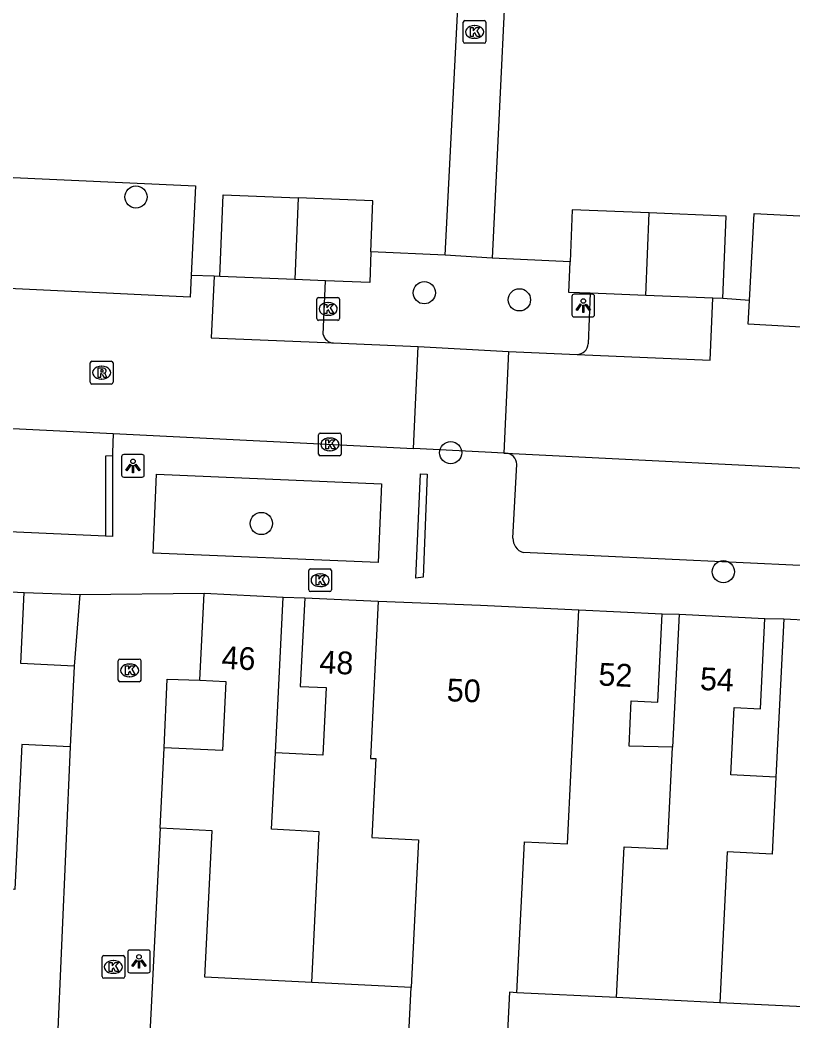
# Model space of a CAD drawing. Extents: x 162990 to 165007, y 383433 to 384336.
# Drawn here: x 164462.21 to 164496.24, y 383840 to 383884.06 of the extents above; entities that cross this region are included whole.
import ezdxf

# ---------------------------------------------------------------- set-up
doc = ezdxf.new("R2010")
doc.units = 0
for name, color, linetype in [('IMGEO_Boom', 7, 'Continuous'), ('IMGEO_Kolk', 7, 'Continuous'), ('IMGEO_Lichtpunt', 7, 'Continuous'), ('IMGEO_Muur', 7, 'Continuous'), ('IMGEO_Pand', 7, 'Continuous'), ('IMGEO_Pand_nummerreeks', 7, 'Continuous'), ('IMGEO_Parkeervlak_open', 7, 'Continuous'), ('IMGEO_Rijbaan_lokaal_open', 7, 'Continuous'), ('IMGEO_Rioolput', 7, 'Continuous'), ('IMGEO_Voetpad_open', 7, 'Continuous')]:
    doc.layers.add(name, color=color, linetype=linetype)

msp = doc.modelspace()

# ---------------------------------------------------------------- linework, layer by layer
at = {"layer": 'IMGEO_Boom'}
for centre in [(164467.316, 383876.269), (164480.011, 383872.054), (164484.201, 383871.741), (164481.176, 383865.015), (164472.839, 383861.898), (164493.178, 383859.776)]:
    msp.add_circle(centre, 0.489, dxfattribs=at)
at = {"layer": 'IMGEO_Kolk'}
for p, q in [((164481.726, 383883.109), (164481.726, 383883.961)), ((164481.801, 383884.035), (164482.653, 383884.035)), ((164482.214, 383883.815), (164482.239, 383883.815)), ((164482.727, 383883.961), (164482.727, 383883.109)), ((164482.653, 383883.035), (164481.801, 383883.035)), ((164482.237, 383883.255), (164482.212, 383883.255)), ((164475.28, 383870.915), (164475.28, 383871.767)), ((164475.355, 383871.841), (164476.207, 383871.841)), ((164475.768, 383871.621), (164475.793, 383871.621)), ((164476.281, 383871.767), (164476.281, 383870.915)), ((164475.791, 383871.061), (164475.766, 383871.061)), ((164476.207, 383870.841), (164475.355, 383870.841)), ((164475.355, 383864.954), (164475.355, 383865.806)), ((164475.43, 383865.88), (164476.282, 383865.88)), ((164476.356, 383865.806), (164476.356, 383864.954)), ((164475.843, 383865.66), (164475.868, 383865.66)), ((164476.282, 383864.88), (164475.43, 383864.88)), ((164475.866, 383865.1), (164475.841, 383865.1)), ((164474.925, 383858.977), (164474.925, 383859.829)), ((164475, 383859.903), (164475.852, 383859.903)), ((164475.413, 383859.683), (164475.438, 383859.683)), ((164475.926, 383859.829), (164475.926, 383858.977)), ((164475.852, 383858.903), (164475, 383858.903)), ((164475.436, 383859.123), (164475.411, 383859.123)), ((164466.539, 383855.006), (164466.539, 383855.858)), ((164466.614, 383855.932), (164467.466, 383855.932)), ((164467.027, 383855.712), (164467.052, 383855.712)), ((164467.54, 383855.858), (164467.54, 383855.006)), ((164467.466, 383854.932), (164466.614, 383854.932)), ((164467.05, 383855.152), (164467.025, 383855.152)), ((164465.899, 383842.882), (164466.751, 383842.882)), ((164465.824, 383841.956), (164465.824, 383842.808)), ((164466.312, 383842.662), (164466.337, 383842.662)), ((164466.825, 383842.808), (164466.825, 383841.956)), ((164466.335, 383842.102), (164466.31, 383842.102)), ((164466.751, 383841.882), (164465.899, 383841.882))]:
    msp.add_line(p, q, dxfattribs=at)
for points in [[(164481.726, 383883.109), (164481.726, 383883.961)], [(164481.801, 383884.035), (164482.653, 383884.035)], [(164482.727, 383883.961), (164482.727, 383883.109)], [(164482.047, 383883.735), (164482.17, 383883.735), (164482.17, 383883.584), (164482.3, 383883.735), (164482.464, 383883.735), (164482.318, 383883.584), (164482.471, 383883.335), (164482.319, 383883.335), (164482.234, 383883.499), (164482.17, 383883.432), (164482.17, 383883.335), (164482.047, 383883.335), (164482.047, 383883.735)], [(164482.653, 383883.035), (164481.801, 383883.035)], [(164475.28, 383870.915), (164475.28, 383871.767)], [(164475.355, 383871.841), (164476.207, 383871.841)], [(164475.601, 383871.541), (164475.724, 383871.541), (164475.724, 383871.39), (164475.854, 383871.541), (164476.018, 383871.541), (164475.872, 383871.39), (164476.025, 383871.141), (164475.873, 383871.141), (164475.788, 383871.305), (164475.724, 383871.238), (164475.724, 383871.141), (164475.601, 383871.141), (164475.601, 383871.541)], [(164476.281, 383871.767), (164476.281, 383870.915)], [(164476.207, 383870.841), (164475.355, 383870.841)], [(164475.355, 383864.954), (164475.355, 383865.806)], [(164475.43, 383865.88), (164476.282, 383865.88)], [(164476.356, 383865.806), (164476.356, 383864.954)], [(164475.676, 383865.58), (164475.799, 383865.58), (164475.799, 383865.429), (164475.929, 383865.58), (164476.093, 383865.58), (164475.947, 383865.429), (164476.1, 383865.18), (164475.948, 383865.18), (164475.863, 383865.344), (164475.799, 383865.277), (164475.799, 383865.18), (164475.676, 383865.18), (164475.676, 383865.58)], [(164476.282, 383864.88), (164475.43, 383864.88)], [(164474.925, 383858.977), (164474.925, 383859.829)], [(164475, 383859.903), (164475.852, 383859.903)], [(164475.246, 383859.603), (164475.369, 383859.603), (164475.369, 383859.452), (164475.499, 383859.603), (164475.663, 383859.603), (164475.517, 383859.452), (164475.67, 383859.203), (164475.518, 383859.203), (164475.433, 383859.367), (164475.369, 383859.3), (164475.369, 383859.203), (164475.246, 383859.203), (164475.246, 383859.603)], [(164475.926, 383859.829), (164475.926, 383858.977)], [(164475.852, 383858.903), (164475, 383858.903)], [(164466.539, 383855.006), (164466.539, 383855.858)], [(164466.614, 383855.932), (164467.466, 383855.932)], [(164466.86, 383855.632), (164466.983, 383855.632), (164466.983, 383855.481), (164467.113, 383855.632), (164467.277, 383855.632), (164467.131, 383855.481), (164467.284, 383855.232), (164467.132, 383855.232), (164467.047, 383855.396), (164466.983, 383855.329), (164466.983, 383855.232), (164466.86, 383855.232), (164466.86, 383855.632)], [(164467.54, 383855.858), (164467.54, 383855.006)], [(164467.466, 383854.932), (164466.614, 383854.932)], [(164465.899, 383842.882), (164466.751, 383842.882)], [(164465.824, 383841.956), (164465.824, 383842.808)], [(164466.145, 383842.582), (164466.268, 383842.582), (164466.268, 383842.431), (164466.398, 383842.582), (164466.562, 383842.582), (164466.416, 383842.431), (164466.569, 383842.182), (164466.417, 383842.182), (164466.332, 383842.346), (164466.268, 383842.279), (164466.268, 383842.182), (164466.145, 383842.182), (164466.145, 383842.582)], [(164466.825, 383842.808), (164466.825, 383841.956)], [(164466.751, 383841.882), (164465.899, 383841.882)]]:
    msp.add_lwpolyline(points, dxfattribs=at)
for centre, start, end in [((164481.803, 383883.959), 91.552, 178.448), ((164481.803, 383883.959), 91.552, 178.448), ((164482.651, 383883.959), 1.552, 88.448), ((164482.651, 383883.959), 1.552, 88.448), ((164481.803, 383883.111), 181.552, 268.448), ((164481.803, 383883.111), 181.552, 268.448), ((164482.651, 383883.111), 271.552, 358.448), ((164482.651, 383883.111), 271.552, 358.448), ((164475.357, 383871.765), 91.552, 178.448), ((164475.357, 383871.765), 91.552, 178.448), ((164476.205, 383871.765), 1.552, 88.448), ((164476.205, 383871.765), 1.552, 88.448), ((164475.357, 383870.917), 181.552, 268.448), ((164475.357, 383870.917), 181.552, 268.448), ((164476.205, 383870.917), 271.552, 358.448), ((164476.205, 383870.917), 271.552, 358.448), ((164475.432, 383865.804), 91.552, 178.448), ((164475.432, 383865.804), 91.552, 178.448), ((164476.28, 383865.804), 1.552, 88.448), ((164476.28, 383865.804), 1.552, 88.448), ((164475.432, 383864.956), 181.552, 268.448), ((164475.432, 383864.956), 181.552, 268.448), ((164476.28, 383864.956), 271.552, 358.448), ((164476.28, 383864.956), 271.552, 358.448), ((164475.002, 383859.827), 91.552, 178.448), ((164475.002, 383859.827), 91.552, 178.448), ((164475.85, 383859.827), 1.552, 88.448), ((164475.85, 383859.827), 1.552, 88.448), ((164475.002, 383858.979), 181.552, 268.448), ((164475.002, 383858.979), 181.552, 268.448), ((164475.85, 383858.979), 271.552, 358.448), ((164475.85, 383858.979), 271.552, 358.448), ((164466.616, 383855.856), 91.552, 178.448), ((164466.616, 383855.856), 91.552, 178.448), ((164467.464, 383855.856), 1.552, 88.448), ((164467.464, 383855.856), 1.552, 88.448), ((164466.616, 383855.008), 181.552, 268.448), ((164466.616, 383855.008), 181.552, 268.448), ((164467.464, 383855.008), 271.552, 358.448), ((164467.464, 383855.008), 271.552, 358.448), ((164465.901, 383842.806), 91.552, 178.448), ((164465.901, 383842.806), 91.552, 178.448), ((164466.749, 383842.806), 1.552, 88.448), ((164466.749, 383842.806), 1.552, 88.448), ((164465.901, 383841.958), 181.552, 268.448), ((164465.901, 383841.958), 181.552, 268.448), ((164466.749, 383841.958), 271.552, 358.448), ((164466.749, 383841.958), 271.552, 358.448)]:
    msp.add_arc(centre, 0.0765, start, end, dxfattribs=at)
for centre, major_axis, ratio, start_param, end_param in [((164482.213, 383883.535), (-0.387, 0.002), 0.722429, 4.712389, 7.853982), ((164482.238, 383883.535), (-0.39, 0.002), 0.717154, 1.570796, 4.712389), ((164475.767, 383871.341), (-0.387, 0.002), 0.722429, 4.712389, 7.853982), ((164475.792, 383871.341), (-0.39, 0.002), 0.717154, 1.570796, 4.712389), ((164475.842, 383865.38), (-0.387, 0.002), 0.722429, 4.712389, 7.853982), ((164475.867, 383865.38), (-0.39, 0.002), 0.717154, 1.570796, 4.712389), ((164475.412, 383859.403), (-0.387, 0.002), 0.722429, 4.712389, 7.853982), ((164475.437, 383859.403), (-0.39, 0.002), 0.717154, 1.570796, 4.712389), ((164467.026, 383855.432), (-0.387, 0.002), 0.722429, 4.712389, 7.853982), ((164467.051, 383855.432), (-0.39, 0.002), 0.717154, 1.570796, 4.712389), ((164466.311, 383842.382), (-0.387, 0.002), 0.722429, 4.712389, 7.853982), ((164466.336, 383842.382), (-0.39, 0.002), 0.717154, 1.570796, 4.712389)]:
    msp.add_ellipse(centre, major_axis=major_axis, ratio=ratio, start_param=start_param, end_param=end_param, dxfattribs=at)
at = {"layer": 'IMGEO_Lichtpunt'}
for p, q in [((164487.414, 383871.991), (164486.606, 383871.991)), ((164487.414, 383871.991), (164486.606, 383871.991)), ((164486.512, 383871.896), (164486.512, 383871.089)), ((164486.512, 383871.896), (164486.512, 383871.089)), ((164487.508, 383871.089), (164487.508, 383871.896)), ((164487.508, 383871.089), (164487.508, 383871.896)), ((164486.606, 383870.995), (164487.414, 383870.995)), ((164486.606, 383870.995), (164487.414, 383870.995)), ((164467.591, 383864.935), (164466.783, 383864.935)), ((164467.591, 383864.935), (164466.783, 383864.935)), ((164466.689, 383864.84), (164466.689, 383864.033)), ((164466.689, 383864.84), (164466.689, 383864.033)), ((164467.685, 383864.033), (164467.685, 383864.84)), ((164467.685, 383864.033), (164467.685, 383864.84)), ((164466.783, 383863.939), (164467.591, 383863.939)), ((164466.783, 383863.939), (164467.591, 383863.939)), ((164466.954, 383843.028), (164466.954, 383842.221)), ((164466.954, 383843.028), (164466.954, 383842.221)), ((164467.856, 383843.123), (164467.048, 383843.123)), ((164467.856, 383843.123), (164467.048, 383843.123)), ((164467.95, 383842.221), (164467.95, 383843.028)), ((164467.95, 383842.221), (164467.95, 383843.028)), ((164467.048, 383842.127), (164467.856, 383842.127)), ((164467.048, 383842.127), (164467.856, 383842.127))]:
    msp.add_line(p, q, dxfattribs=at)
for points in [[(164486.886, 383871.56), (164486.925, 383871.532), (164486.737, 383871.27), (164486.699, 383871.297), (164486.886, 383871.56)], [(164486.988, 383871.512), (164487.035, 383871.512), (164487.035, 383871.19), (164486.988, 383871.19), (164486.988, 383871.512)], [(164487.098, 383871.532), (164487.136, 383871.559), (164487.323, 383871.297), (164487.284, 383871.269), (164487.098, 383871.532)], [(164467.063, 383864.504), (164467.102, 383864.476), (164466.914, 383864.214), (164466.876, 383864.241), (164467.063, 383864.504)], [(164467.165, 383864.456), (164467.212, 383864.456), (164467.212, 383864.134), (164467.165, 383864.134), (164467.165, 383864.456)], [(164467.275, 383864.476), (164467.313, 383864.503), (164467.5, 383864.241), (164467.461, 383864.213), (164467.275, 383864.476)], [(164467.328, 383842.692), (164467.367, 383842.664), (164467.179, 383842.402), (164467.141, 383842.429), (164467.328, 383842.692)], [(164467.43, 383842.644), (164467.477, 383842.644), (164467.477, 383842.322), (164467.43, 383842.322), (164467.43, 383842.644)], [(164467.54, 383842.664), (164467.578, 383842.691), (164467.765, 383842.429), (164467.726, 383842.401), (164467.54, 383842.664)]]:
    msp.add_lwpolyline(points, dxfattribs=at)
for centre in [(164487.011, 383871.694), (164467.188, 383864.638), (164467.453, 383842.826)]:
    msp.add_circle(centre, 0.0994, dxfattribs=at)
for centre, start, end in [((164486.606, 383871.896), 90, 180), ((164486.606, 383871.896), 90, 180), ((164487.414, 383871.896), 0, 90), ((164487.414, 383871.896), 0, 90), ((164486.606, 383871.089), 180, 270), ((164486.606, 383871.089), 180, 270), ((164487.414, 383871.089), 270, 0), ((164487.414, 383871.089), 270, 360), ((164466.783, 383864.84), 90, 180), ((164466.783, 383864.84), 90, 180), ((164467.591, 383864.84), 0, 90), ((164467.591, 383864.84), 0, 90), ((164466.783, 383864.033), 180, 270), ((164466.783, 383864.033), 180, 270), ((164467.591, 383864.033), 270, 0), ((164467.591, 383864.033), 270, 360), ((164467.048, 383843.028), 90, 180), ((164467.048, 383843.028), 90, 180), ((164467.856, 383843.028), 0, 90), ((164467.856, 383843.028), 0, 90), ((164467.048, 383842.221), 180, 270), ((164467.048, 383842.221), 180, 270), ((164467.856, 383842.221), 270, 0), ((164467.856, 383842.221), 270, 360)]:
    msp.add_arc(centre, 0.0946, start, end, dxfattribs=at)
at = {"layer": 'IMGEO_Muur'}
for points in [[(164466.283, 383864.874), (164465.979, 383864.859), (164465.979, 383861.337)], [(164466.283, 383864.874), (164466.291, 383861.322), (164465.979, 383861.337)], [(164479.958, 383859.531), (164479.637, 383859.486), (164479.852, 383864.083), (164480.143, 383864.069), (164479.958, 383859.531)]]:
    msp.add_lwpolyline(points, dxfattribs=at)
at = {"layer": 'IMGEO_Pand'}
for points in [[(164471.009, 383872.773), (164471.153, 383876.363), (164474.455, 383876.231)], [(164474.455, 383876.231), (164474.31, 383872.64)], [(164477.663, 383873.862), (164477.753, 383876.099), (164474.455, 383876.231)], [(164489.912, 383875.568), (164486.519, 383875.704), (164486.427, 383873.409)], [(164489.768, 383871.932), (164489.912, 383875.568)], [(164493.161, 383871.796), (164493.307, 383875.432), (164489.912, 383875.568)], [(164477.663, 383873.862), (164477.609, 383872.508), (164475.666, 383872.586)], [(164487.319, 383872.03), (164486.373, 383872.068), (164486.427, 383873.409)], [(164474.31, 383872.64), (164471.009, 383872.773)], [(164475.666, 383872.586), (164474.31, 383872.64)], [(164489.768, 383871.932), (164487.319, 383872.03)], [(164492.715, 383871.814), (164489.768, 383871.932)], [(164493.161, 383871.796), (164492.715, 383871.814)], [(164460.074, 383858.977), (164462.398, 383858.862)], [(164464.596, 383855.623), (164462.244, 383855.739), (164462.398, 383858.862)], [(164470.127, 383855.004), (164470.316, 383858.832)], [(164470.316, 383858.832), (164473.796, 383858.661)], [(164473.457, 383851.805), (164473.796, 383858.661)], [(164474.746, 383858.634), (164474.553, 383854.731), (164475.691, 383854.675), (164475.544, 383851.702), (164473.457, 383851.805)], [(164474.746, 383858.634), (164477.982, 383858.474)], [(164477.982, 383858.474), (164477.64, 383851.56), (164477.875, 383851.55), (164477.705, 383848.08), (164479.76, 383847.978), (164479.436, 383841.479)], [(164477.982, 383858.474), (164482.492, 383858.302), (164486.823, 383858.1)], [(164484.092, 383841.249), (164484.42, 383847.887), (164486.316, 383847.794), (164486.478, 383851.122), (164486.823, 383858.1)], [(164486.823, 383858.1), (164490.484, 383857.92)], [(164490.943, 383852.055), (164489.027, 383852.093), (164489.126, 383854.09), (164490.292, 383854.032), (164490.484, 383857.92)], [(164491.231, 383857.905), (164490.943, 383852.055)], [(164491.231, 383857.905), (164495.007, 383857.718)], [(164495.49, 383850.74), (164493.513, 383850.838), (164493.659, 383853.801), (164494.81, 383853.744), (164495.007, 383857.718)], [(164495.834, 383857.696), (164495.49, 383850.74)], [(164495.834, 383857.696), (164499.318, 383857.524)], [(164464.596, 383855.623), (164464.42, 383852.072)], [(164470.127, 383855.004), (164471.277, 383854.947), (164471.127, 383851.904), (164468.563, 383852.03)], [(164464.42, 383852.072), (164462.301, 383852.176), (164461.986, 383845.795), (164457.24, 383846.03)], [(164468.388, 383848.483), (164468.563, 383852.03)], [(164475.057, 383841.696), (164475.381, 383848.335), (164473.288, 383848.439), (164473.457, 383851.805)], [(164488.475, 383841.033), (164488.805, 383847.67), (164490.723, 383847.575), (164490.943, 383852.055)], [(164495.49, 383850.74), (164495.322, 383847.348), (164493.349, 383847.445), (164493.024, 383840.809)], [(164475.057, 383841.696), (164470.349, 383841.928), (164470.667, 383848.37), (164468.388, 383848.483)], [(164499.89, 383843.643), (164497.768, 383843.748), (164497.612, 383840.582), (164493.024, 383840.809)], [(164479.436, 383841.479), (164475.057, 383841.696)], [(164484.092, 383841.249), (164483.76, 383841.265), (164483.559, 383837.188), (164479.233, 383837.401), (164479.436, 383841.479)], [(164488.475, 383841.033), (164484.092, 383841.249)], [(164493.024, 383840.809), (164488.475, 383841.033)]]:
    msp.add_lwpolyline(points, dxfattribs=at)
at = {"layer": 'IMGEO_Parkeervlak_open'}
for points in [[(164449.473, 383873.672), (164449.693, 383877.681), (164469.935, 383876.754), (164469.744, 383872.821)], [(164494.323, 383871.716), (164494.533, 383875.545), (164500, 383875.262), (164532.876, 383873.561)]]:
    msp.add_lwpolyline(points, dxfattribs=at)
at = {"layer": 'IMGEO_Rijbaan_lokaal_open'}
for points in [[(164469.744, 383872.821), (164469.698, 383871.865), (164448.178, 383872.88)], [(164470.76, 383872.782), (164469.744, 383872.821)], [(164470.76, 383872.782), (164470.632, 383870.073), (164476.008, 383869.844)], [(164486.741, 383869.342), (164492.591, 383869.094), (164492.715, 383871.814)], [(164494.323, 383871.716), (164493.161, 383871.796)], [(164522.896, 383869.071), (164500, 383870.352), (164494.266, 383870.673), (164494.323, 383871.716)], [(164476.008, 383869.844), (164479.748, 383869.687)], [(164479.535, 383865.195), (164479.748, 383869.687)], [(164479.748, 383869.687), (164483.713, 383869.474)], [(164483.713, 383869.474), (164483.52, 383864.994)], [(164483.713, 383869.474), (164486.741, 383869.342)], [(164454.242, 383866.466), (164466.322, 383865.859)], [(164466.322, 383865.859), (164479.535, 383865.195)], [(164483.52, 383864.994), (164482.697, 383865.036), (164479.535, 383865.195)], [(164483.52, 383864.994), (164483.608, 383864.99)], [(164483.608, 383864.99), (164500, 383864.176), (164501.663, 383864.093)]]:
    msp.add_lwpolyline(points, dxfattribs=at)
at = {"layer": 'IMGEO_Rioolput'}
for p, q in [((164465.307, 383868.112), (164465.307, 383868.964)), ((164465.382, 383869.038), (164466.234, 383869.038)), ((164466.308, 383868.964), (164466.308, 383868.112)), ((164465.795, 383868.818), (164465.82, 383868.818)), ((164466.234, 383868.038), (164465.382, 383868.038)), ((164465.818, 383868.258), (164465.793, 383868.258))]:
    msp.add_line(p, q, dxfattribs=at)
for points in [[(164465.307, 383868.112), (164465.307, 383868.964)], [(164465.382, 383869.038), (164466.234, 383869.038)], [(164466.308, 383868.964), (164466.308, 383868.112)], [(164465.896, 383868.736), (164465.644, 383868.738), (164465.644, 383868.338)], [(164465.644, 383868.338), (164465.768, 383868.338), (164465.768, 383868.5), (164465.779, 383868.5)], [(164465.822, 383868.657), (164465.768, 383868.657), (164465.768, 383868.576)], [(164465.768, 383868.576), (164465.82, 383868.576)], [(164465.826, 383868.471), (164465.897, 383868.338), (164466.037, 383868.338), (164465.972, 383868.464)], [(164466.234, 383868.038), (164465.382, 383868.038)]]:
    msp.add_lwpolyline(points, dxfattribs=at)
for centre, radius, start, end in [((164465.384, 383868.962), 0.0765, 91.552, 178.448), ((164465.384, 383868.962), 0.0765, 91.552, 178.448), ((164466.232, 383868.962), 0.0765, 1.552, 88.448), ((164466.232, 383868.962), 0.0765, 1.552, 88.448), ((164465.778, 383868.447), 0.0533, 26.0293, 88.6989), ((164465.804, 383868.765), 0.19, 274.7715, 282.9687), ((164465.828, 383868.561), 0.0964, 77.0061, 93.1865), ((164465.842, 383868.618), 0.0378, 276.6634, 79.6772), ((164465.895, 383868.626), 0.109, 350.3612, 89.416), ((164465.893, 383868.626), 0.112, 277.5842, 350.9817), ((164465.877, 383868.411), 0.108, 29.5134, 73.7905), ((164465.384, 383868.114), 0.0765, 181.552, 268.448), ((164465.384, 383868.114), 0.0765, 181.552, 268.448), ((164466.232, 383868.114), 0.0765, 271.552, 358.448), ((164466.232, 383868.114), 0.0765, 271.552, 358.448)]:
    msp.add_arc(centre, radius, start, end, dxfattribs=at)
for centre, major_axis, ratio, start_param, end_param in [((164465.794, 383868.538), (-0.387, 0.002), 0.722429, 4.712389, 7.853982), ((164465.819, 383868.538), (-0.39, 0.002), 0.717154, 1.570796, 4.712389)]:
    msp.add_ellipse(centre, major_axis=major_axis, ratio=ratio, start_param=start_param, end_param=end_param, dxfattribs=at)
at = {"layer": 'IMGEO_Voetpad_open'}
for points in [[(164480.925, 383873.709), (164481.871, 383892.081)], [(164483.893, 383892.099), (164483.006, 383873.57)], [(164480.925, 383873.709), (164477.663, 383873.862)], [(164483.006, 383873.57), (164480.925, 383873.709)], [(164486.427, 383873.409), (164483.006, 383873.57)], [(164471.009, 383872.773), (164470.76, 383872.782)], [(164475.56, 383870.221), (164475.666, 383872.586)], [(164487.319, 383872.03), (164487.222, 383869.805)], [(164466.322, 383865.859), (164466.283, 383865.011), (164466.283, 383864.874)], [(164483.917, 383861.26), (164484.084, 383864.51)], [(164477.982, 383860.179), (164468.071, 383860.599), (164468.218, 383864.066), (164478.129, 383863.646), (164477.982, 383860.179)], [(164465.979, 383861.337), (164454.546, 383861.859)], [(164500, 383859.885), (164484.359, 383860.617)], [(164462.398, 383858.862), (164464.845, 383858.767)], [(164464.845, 383858.767), (164464.596, 383855.623)], [(164464.845, 383858.767), (164470.316, 383858.832)], [(164473.796, 383858.661), (164474.746, 383858.634)], [(164490.484, 383857.92), (164491.231, 383857.905)], [(164495.007, 383857.718), (164495.834, 383857.696)], [(164468.563, 383852.03), (164468.687, 383855.053), (164470.127, 383855.004)], [(164464.42, 383852.072), (164463.848, 383838.96)], [(164468.388, 383848.483), (164467.711, 383835.068)]]:
    msp.add_lwpolyline(points, dxfattribs=at)
for centre, radius, start, end in [((164476.051, 383870.349), 0.507, 194.6514, 265.1862), ((164486.737, 383869.828), 0.486, 270.5296, 357.2857), ((164483.577, 383864.483), 0.508, 3.0719, 86.4487), ((164484.583, 383861.244), 0.666, 178.6521, 250.3574)]:
    msp.add_arc(centre, radius, start, end, dxfattribs=at)

# ---------------------------------------------------------------- texts
at = {"layer": 'IMGEO_Pand_nummerreeks'}
for s, rotation, p in [('46', 357.1869, (164471.07, 383855.511)), ('48', 357.1694, (164475.38, 383855.319)), ('52', 357.1852, (164487.664, 383854.774)), ('54', 357.1648, (164492.132, 383854.576)), ('50', 357.817, (164480.99, 383854.077))]:
    msp.add_text(s, height=1, rotation=rotation, dxfattribs=at).set_placement(p)

doc.saveas('drawing.dxf')
